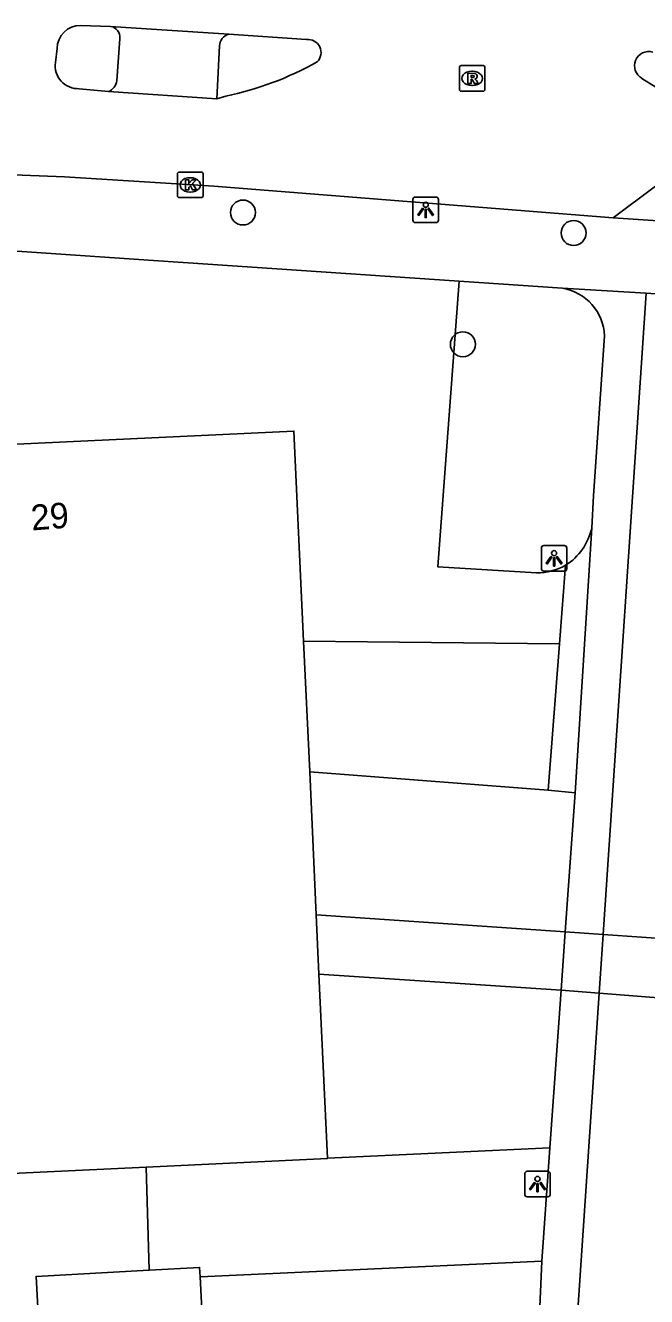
# Model space of a CAD drawing. Extents: x 161084 to 161928, y 385355 to 386522.
# Drawn here: x 161388.44 to 161412.77, y 386104.25 to 386154.04 of the extents above; entities that cross this region are included whole.
import ezdxf

# ---------------------------------------------------------------- set-up
doc = ezdxf.new("R2010")
doc.units = 0
for name, color, linetype in [('IMGEO_Boom', 7, 'Continuous'), ('IMGEO_Groenvoorziening', 7, 'Continuous'), ('IMGEO_Hek', 7, 'Continuous'), ('IMGEO_Kolk', 7, 'Continuous'), ('IMGEO_Lichtpunt', 7, 'Continuous'), ('IMGEO_Pand', 7, 'Continuous'), ('IMGEO_Pand_nummerreeks', 7, 'Continuous'), ('IMGEO_Rijbaan_lokaal_gesloten', 7, 'Continuous'), ('IMGEO_Rioolput', 7, 'Continuous'), ('IMGEO_Voetpad_open', 7, 'Continuous')]:
    doc.layers.add(name, color=color, linetype=linetype)

msp = doc.modelspace()

# ---------------------------------------------------------------- linework, layer by layer
at = {"layer": 'IMGEO_Boom'}
for centre in [(161396.959, 386146.712), (161409.913, 386145.91), (161405.575, 386141.55)]:
    msp.add_circle(centre, 0.489, dxfattribs=at)
at = {"layer": 'IMGEO_Groenvoorziening'}
for points in [[(161408.467, 386132.599), (161404.59, 386132.836), (161405.427, 386144.019)], [(161399.337, 386129.922), (161409.364, 386129.823)]]:
    msp.add_lwpolyline(points, dxfattribs=at)
msp.add_arc((161408.467, 386134.926), 2.327, 270.0017, 299.1618, dxfattribs=at)
at = {"layer": 'IMGEO_Hek'}
msp.add_lwpolyline([(161393.287, 386105.284), (161393.164, 386109.32)], dxfattribs=at)
at = {"layer": 'IMGEO_Kolk'}
for p, q in [((161394.393, 386147.369), (161394.393, 386148.221)), ((161394.468, 386148.295), (161395.32, 386148.295)), ((161394.881, 386148.075), (161394.906, 386148.075)), ((161395.394, 386148.221), (161395.394, 386147.369)), ((161394.904, 386147.515), (161394.879, 386147.515)), ((161395.32, 386147.295), (161394.468, 386147.295))]:
    msp.add_line(p, q, dxfattribs=at)
for points in [[(161394.393, 386147.369), (161394.393, 386148.221)], [(161394.468, 386148.295), (161395.32, 386148.295)], [(161394.714, 386147.995), (161394.837, 386147.995), (161394.837, 386147.844), (161394.967, 386147.995), (161395.131, 386147.995), (161394.985, 386147.844), (161395.138, 386147.595), (161394.986, 386147.595), (161394.901, 386147.759), (161394.837, 386147.692), (161394.837, 386147.595), (161394.714, 386147.595), (161394.714, 386147.995)], [(161395.394, 386148.221), (161395.394, 386147.369)], [(161395.32, 386147.295), (161394.468, 386147.295)]]:
    msp.add_lwpolyline(points, dxfattribs=at)
for centre, start, end in [((161394.47, 386148.219), 91.552, 178.448), ((161394.47, 386148.219), 91.552, 178.448), ((161395.318, 386148.219), 1.552, 88.448), ((161395.318, 386148.219), 1.552, 88.448), ((161394.47, 386147.371), 181.552, 268.448), ((161394.47, 386147.371), 181.552, 268.448), ((161395.318, 386147.371), 271.552, 358.448), ((161395.318, 386147.371), 271.552, 358.448)]:
    msp.add_arc(centre, 0.0765, start, end, dxfattribs=at)
for centre, major_axis, ratio, start_param, end_param in [((161394.88, 386147.795), (-0.387, 0.002), 0.722429, 4.712389, 7.853982), ((161394.905, 386147.795), (-0.39, 0.002), 0.717154, 1.570796, 4.712389)]:
    msp.add_ellipse(centre, major_axis=major_axis, ratio=ratio, start_param=start_param, end_param=end_param, dxfattribs=at)
at = {"layer": 'IMGEO_Lichtpunt'}
for p, q in [((161403.62, 386147.221), (161403.62, 386146.414)), ((161403.62, 386147.221), (161403.62, 386146.414)), ((161404.522, 386147.316), (161403.714, 386147.316)), ((161404.522, 386147.316), (161403.714, 386147.316)), ((161404.616, 386146.414), (161404.616, 386147.221)), ((161404.616, 386146.414), (161404.616, 386147.221)), ((161403.714, 386146.32), (161404.522, 386146.32)), ((161403.714, 386146.32), (161404.522, 386146.32)), ((161408.651, 386133.57), (161408.651, 386132.763)), ((161408.651, 386133.57), (161408.651, 386132.763)), ((161409.553, 386133.665), (161408.745, 386133.665)), ((161409.553, 386133.665), (161408.745, 386133.665)), ((161409.647, 386132.763), (161409.647, 386133.57)), ((161409.647, 386132.763), (161409.647, 386133.57)), ((161408.745, 386132.669), (161409.553, 386132.669)), ((161408.745, 386132.669), (161409.553, 386132.669)), ((161408.002, 386109.063), (161408.002, 386108.256)), ((161408.002, 386109.063), (161408.002, 386108.256)), ((161408.904, 386109.158), (161408.096, 386109.158)), ((161408.904, 386109.158), (161408.096, 386109.158)), ((161408.998, 386108.256), (161408.998, 386109.063)), ((161408.998, 386108.256), (161408.998, 386109.063)), ((161408.096, 386108.162), (161408.904, 386108.162)), ((161408.096, 386108.162), (161408.904, 386108.162))]:
    msp.add_line(p, q, dxfattribs=at)
for points in [[(161403.994, 386146.885), (161404.033, 386146.857), (161403.845, 386146.595), (161403.807, 386146.622), (161403.994, 386146.885)], [(161404.096, 386146.837), (161404.143, 386146.837), (161404.143, 386146.515), (161404.096, 386146.515), (161404.096, 386146.837)], [(161404.206, 386146.857), (161404.244, 386146.884), (161404.431, 386146.622), (161404.392, 386146.594), (161404.206, 386146.857)], [(161409.025, 386133.234), (161409.064, 386133.206), (161408.876, 386132.944), (161408.838, 386132.971), (161409.025, 386133.234)], [(161409.127, 386133.186), (161409.174, 386133.186), (161409.174, 386132.864), (161409.127, 386132.864), (161409.127, 386133.186)], [(161409.237, 386133.206), (161409.275, 386133.233), (161409.462, 386132.971), (161409.423, 386132.943), (161409.237, 386133.206)], [(161408.376, 386108.727), (161408.415, 386108.699), (161408.227, 386108.437), (161408.189, 386108.464), (161408.376, 386108.727)], [(161408.478, 386108.679), (161408.525, 386108.679), (161408.525, 386108.357), (161408.478, 386108.357), (161408.478, 386108.679)], [(161408.588, 386108.699), (161408.626, 386108.726), (161408.813, 386108.464), (161408.774, 386108.436), (161408.588, 386108.699)]]:
    msp.add_lwpolyline(points, dxfattribs=at)
for centre in [(161404.119, 386147.019), (161409.15, 386133.368), (161408.501, 386108.861)]:
    msp.add_circle(centre, 0.0994, dxfattribs=at)
for centre, start, end in [((161403.714, 386147.221), 90, 180), ((161403.714, 386147.221), 90, 180), ((161404.522, 386147.221), 0, 90), ((161404.522, 386147.221), 0, 90), ((161403.714, 386146.414), 180, 270), ((161403.714, 386146.414), 180, 270), ((161404.522, 386146.414), 270, 0), ((161404.522, 386146.414), 270, 360), ((161408.745, 386133.57), 90, 180), ((161408.745, 386133.57), 90, 180), ((161409.553, 386133.57), 0, 90), ((161409.553, 386133.57), 0, 90), ((161408.745, 386132.763), 180, 270), ((161408.745, 386132.763), 180, 270), ((161409.553, 386132.763), 270, 0), ((161409.553, 386132.763), 270, 360), ((161408.096, 386109.063), 90, 180), ((161408.096, 386109.063), 90, 180), ((161408.904, 386109.063), 0, 90), ((161408.904, 386109.063), 0, 90), ((161408.096, 386108.256), 180, 270), ((161408.096, 386108.256), 180, 270), ((161408.904, 386108.256), 270, 0), ((161408.904, 386108.256), 270, 360)]:
    msp.add_arc(centre, 0.0946, start, end, dxfattribs=at)
at = {"layer": 'IMGEO_Pand'}
for points in [[(161393.164, 386109.32), (161378.756, 386108.637), (161379.479, 386123.262), (161352.072, 386125.115), (161350.932, 386108.253), (161344.517, 386107.956), (161336.856, 386107.603), (161335.394, 386138.926), (161360.358, 386140.107)], [(161399.337, 386129.922), (161398.958, 386138.152), (161384.471, 386137.474)], [(161399.573, 386124.806), (161399.337, 386129.922)], [(161399.831, 386119.206), (161399.573, 386124.806)], [(161399.938, 386116.884), (161399.831, 386119.206)], [(161400.27, 386109.675), (161399.938, 386116.884)], [(161393.164, 386109.32), (161400.271, 386109.657), (161400.27, 386109.675)], [(161395.279, 386105.029), (161395.405, 386102.707), (161388.999, 386102.359), (161388.853, 386105.043), (161393.287, 386105.284)], [(161395.279, 386105.029), (161395.259, 386105.392), (161393.287, 386105.284)]]:
    msp.add_lwpolyline(points, dxfattribs=at)
at = {"layer": 'IMGEO_Rijbaan_lokaal_gesloten'}
for points in [[(161390.599, 386154.04), (161391.773, 386154.004)], [(161391.773, 386154.004), (161396.401, 386153.694)], [(161396.401, 386153.694), (161399.444, 386153.484)], [(161389.609, 386152.584), (161389.676, 386153.141)], [(161391.687, 386151.451), (161390.541, 386151.562)], [(161413.312, 386151.517), (161412.591, 386151.967)], [(161395.935, 386151.168), (161391.687, 386151.451)], [(161396.282, 386151.267), (161395.935, 386151.168)], [(161416.389, 386150.182), (161411.463, 386146.498)], [(161387.149, 386148.242), (161388.305, 386148.176), (161389.961, 386148.106), (161395.814, 386147.74), (161411.463, 386146.498)], [(161411.463, 386146.498), (161418.5, 386146.029), (161423.113, 386145.82)]]:
    msp.add_lwpolyline(points, dxfattribs=at)
for centre, radius, start, end in [((161390.596, 386153.12), 0.92, 89.8206, 178.67), ((161399.505, 386152.975), 0.513, 314.223, 96.8507), ((161412.86, 386152.459), 0.56, 73.9491, 241.3018), ((161390.503, 386152.463), 0.902, 172.3182, 272.4075), ((161393.654, 386163.744), 12.75, 281.8924, 299.139)]:
    msp.add_arc(centre, radius, start, end, dxfattribs=at)
at = {"layer": 'IMGEO_Rioolput'}
for p, q in [((161405.439, 386151.538), (161405.439, 386152.39)), ((161405.514, 386152.464), (161406.366, 386152.464)), ((161405.927, 386152.244), (161405.952, 386152.244)), ((161406.44, 386152.39), (161406.44, 386151.538)), ((161405.95, 386151.684), (161405.925, 386151.684)), ((161406.366, 386151.464), (161405.514, 386151.464))]:
    msp.add_line(p, q, dxfattribs=at)
for points in [[(161405.439, 386151.538), (161405.439, 386152.39)], [(161405.514, 386152.464), (161406.366, 386152.464)], [(161406.028, 386152.162), (161405.776, 386152.164), (161405.776, 386151.764)], [(161405.954, 386152.083), (161405.9, 386152.083), (161405.9, 386152.002)], [(161405.9, 386152.002), (161405.952, 386152.002)], [(161406.44, 386152.39), (161406.44, 386151.538)], [(161405.776, 386151.764), (161405.9, 386151.764), (161405.9, 386151.926), (161405.911, 386151.926)], [(161405.958, 386151.897), (161406.029, 386151.764), (161406.169, 386151.764), (161406.104, 386151.89)], [(161406.366, 386151.464), (161405.514, 386151.464)]]:
    msp.add_lwpolyline(points, dxfattribs=at)
for centre, radius, start, end in [((161405.516, 386152.388), 0.0765, 91.552, 178.448), ((161405.516, 386152.388), 0.0765, 91.552, 178.448), ((161405.936, 386152.191), 0.19, 274.7715, 282.9687), ((161405.96, 386151.987), 0.0964, 77.0061, 93.1865), ((161405.974, 386152.044), 0.0378, 276.6634, 79.6772), ((161406.027, 386152.052), 0.109, 350.3612, 89.416), ((161406.025, 386152.052), 0.112, 277.5842, 350.9817), ((161406.364, 386152.388), 0.0765, 1.552, 88.448), ((161406.364, 386152.388), 0.0765, 1.552, 88.448), ((161405.516, 386151.54), 0.0765, 181.552, 268.448), ((161405.516, 386151.54), 0.0765, 181.552, 268.448), ((161405.91, 386151.873), 0.0533, 26.0293, 88.6989), ((161406.009, 386151.837), 0.108, 29.5134, 73.7905), ((161406.364, 386151.54), 0.0765, 271.552, 358.448), ((161406.364, 386151.54), 0.0765, 271.552, 358.448)]:
    msp.add_arc(centre, radius, start, end, dxfattribs=at)
for centre, major_axis, ratio, start_param, end_param in [((161405.926, 386151.964), (-0.387, 0.002), 0.722429, 4.712389, 7.853982), ((161405.951, 386151.964), (-0.39, 0.002), 0.717154, 1.570796, 4.712389)]:
    msp.add_ellipse(centre, major_axis=major_axis, ratio=ratio, start_param=start_param, end_param=end_param, dxfattribs=at)
at = {"layer": 'IMGEO_Voetpad_open'}
for points in [[(161392.012, 386151.876), (161392.138, 386153.53)], [(161396.036, 386153.239), (161395.935, 386151.168)], [(161384.074, 386145.467), (161393.455, 386144.831), (161395.58, 386144.687), (161405.427, 386144.019)], [(161405.427, 386144.019), (161409.484, 386143.744)], [(161412.757, 386143.55), (161409.484, 386143.744)], [(161411.071, 386118.435), (161412.757, 386143.55)], [(161412.757, 386143.55), (161418.591, 386143.126)], [(161411.128, 386141.883), (161410.7, 386135.611), (161410.624, 386134.364)], [(161410.624, 386134.364), (161409.976, 386123.979)], [(161409.601, 386132.894), (161409.364, 386129.823)], [(161409.364, 386129.823), (161408.922, 386124.087)], [(161408.922, 386124.087), (161399.573, 386124.806)], [(161408.922, 386124.087), (161409.976, 386123.979)], [(161409.976, 386123.979), (161409.589, 386118.537)], [(161409.589, 386118.537), (161399.831, 386119.206)], [(161409.426, 386116.249), (161409.589, 386118.537)], [(161409.589, 386118.537), (161411.071, 386118.435)], [(161411.071, 386118.435), (161410.917, 386116.131)], [(161411.071, 386118.435), (161414.076, 386118.229)], [(161399.938, 386116.884), (161409.426, 386116.249)], [(161409.426, 386116.249), (161408.981, 386110.078)], [(161410.917, 386116.131), (161409.426, 386116.249)], [(161412.695, 386097.316), (161409.668, 386097.529), (161410.917, 386116.131)], [(161413.9, 386115.894), (161410.917, 386116.131)], [(161408.981, 386110.078), (161400.27, 386109.675)], [(161408.981, 386110.078), (161408.668, 386105.633)], [(161393.287, 386105.284), (161393.164, 386109.32)], [(161408.668, 386105.633), (161395.279, 386105.029)], [(161406.585, 386073.769), (161408.569, 386103.243), (161408.668, 386105.633)]]:
    msp.add_lwpolyline(points, dxfattribs=at)
for centre, radius, start, end in [((161391.689, 386153.561), 0.451, 355.9997, 79.1959), ((161396.557, 386153.195), 0.523, 107.3451, 175.1819), ((161391.504, 386151.928), 0.511, 290.9947, 354.1946), ((161409.152, 386141.794), 1.978, 2.5817, 80.3328), ((161408.357, 386134.851), 2.319, 302.4457, 347.8848)]:
    msp.add_arc(centre, radius, start, end, dxfattribs=at)

# ---------------------------------------------------------------- texts
at = {"layer": 'IMGEO_Pand_nummerreeks'}
msp.add_text('29', height=1, rotation=4.4985, dxfattribs=at).set_placement((161388.688, 386134.255))

doc.saveas('drawing.dxf')
